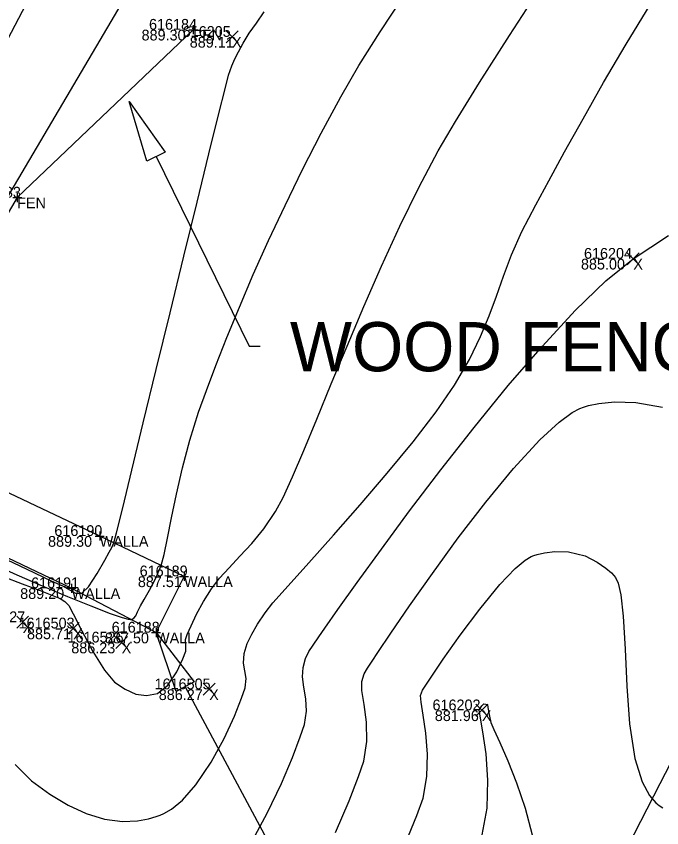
# Model space of a CAD drawing. Extents: x 1957117 to 1971063, y 701601 to 715861.
# Drawn here: x 1963583.65 to 1963604.66, y 706851.61 to 706878 of the extents above; entities that cross this region are included whole.
import ezdxf

# ---------------------------------------------------------------- set-up
doc = ezdxf.new("R2010")
doc.units = 0
for name, color, linetype in [('AP_X_Lights', 7, 'Continuous'), ('DT_P_Contour_Minor', 7, 'Continuous'), ('DT_X_Contour_Major', 7, 'Continuous'), ('DT_X_Contour_Minor', 7, 'Continuous'), ('GE_X_CL_20', 7, 'Continuous'), ('HY_X_Water_Edge', 7, 'Continuous'), ('PV_P_Drive', 7, 'Continuous'), ('PV_P_Shoulder', 7, 'Continuous'), ('RD_P_Cells', 7, 'Continuous'), ('RD_X_Concrete_Pad', 7, 'Continuous'), ('RD_X_Text', 7, 'Continuous'), ('RS_Raster1', 7, 'Continuous'), ('RW_X_Esmt_RR', 7, 'Continuous'), ('SC_Scratch1', 7, 'Continuous'), ('SC_Scratch20', 7, 'Continuous'), ('SC_Shading5', 7, 'Continuous')]:
    doc.layers.add(name, color=color, linetype=linetype)

msp = doc.modelspace()

# ---------------------------------------------------------------- linework, layer by layer
at = {"layer": 'AP_X_Lights'}
for p, q in [((1963590.482, 706877.138), (1963590.87, 706877.528)), ((1963590.482, 706877.528), (1963590.87, 706877.138)), ((1963603.538, 706869.923), (1963603.926, 706870.313)), ((1963603.538, 706870.313), (1963603.926, 706869.923)), ((1963583.669, 706858.104), (1963584.057, 706858.494)), ((1963583.669, 706858.494), (1963584.057, 706858.104)), ((1963585.313, 706857.901), (1963585.701, 706858.291)), ((1963585.313, 706858.291), (1963585.701, 706857.901)), ((1963586.891, 706857.443), (1963587.279, 706857.833)), ((1963586.891, 706857.833), (1963587.279, 706857.443)), ((1963589.738, 706855.922), (1963590.126, 706856.312)), ((1963589.738, 706856.312), (1963590.126, 706855.922)), ((1963598.609, 706855.239), (1963598.997, 706855.629)), ((1963598.609, 706855.629), (1963598.997, 706855.239))]:
    msp.add_line(p, q, dxfattribs=at)
at = {"layer": 'DT_P_Contour_Minor'}
for p, q in [((1963586.371, 706861.248), (1963586.371, 706860.956)), ((1963586.225, 706861.102), (1963586.517, 706861.102)), ((1963586.371, 706861.102), (1963586.371, 706861.102)), ((1963589.114, 706859.936), (1963589.114, 706859.644)), ((1963588.968, 706859.79), (1963589.26, 706859.79)), ((1963589.114, 706859.79), (1963589.114, 706859.79)), ((1963585.306, 706859.405), (1963585.598, 706859.405)), ((1963585.452, 706859.551), (1963585.452, 706859.259)), ((1963585.452, 706859.405), (1963585.452, 706859.405)), ((1963588.204, 706858.107), (1963588.204, 706857.815)), ((1963588.058, 706857.961), (1963588.35, 706857.961)), ((1963588.204, 706857.961), (1963588.204, 706857.961))]:
    msp.add_line(p, q, dxfattribs=at)
msp.add_lwpolyline([(1963588.856, 706856.041), (1963588.204, 706857.961), (1963589.444, 706856.356)], close=True, dxfattribs=at)
msp.add_lwpolyline([(1963589.15, 706856.199), (1963592.697, 706849.59)], dxfattribs=at)
at = {"layer": 'DT_X_Contour_Major'}
msp.add_lwpolyline([(1963591.277, 706851.083), (1963591.823, 706852.09), (1963592.281, 706853.054), (1963592.642, 706853.904), (1963592.896, 706854.567), (1963593.031, 706854.971), (1963593.099, 706855.407), (1963593.078, 706855.812), (1963593.017, 706856.183), (1963592.969, 706856.52), (1963592.985, 706856.821), (1963593.071, 706857.118), (1963593.177, 706857.342), (1963593.315, 706857.556), (1963593.495, 706857.821), (1963593.69, 706858.105), (1963594.118, 706858.714), (1963594.743, 706859.591), (1963595.534, 706860.678), (1963596.455, 706861.919), (1963597.473, 706863.257), (1963598.555, 706864.634), (1963599.666, 706865.993), (1963600.773, 706867.279), (1963601.843, 706868.432), (1963602.84, 706869.398), (1963603.732, 706870.118), (1963604.873, 706870.872)], dxfattribs=at)
msp.add_lwpolyline([(1963591.277, 706851.083), (1963591.823, 706852.09), (1963592.281, 706853.054), (1963592.642, 706853.904), (1963592.896, 706854.567), (1963593.031, 706854.971), (1963593.099, 706855.407), (1963593.078, 706855.812), (1963593.017, 706856.183), (1963592.969, 706856.52), (1963592.985, 706856.821), (1963593.071, 706857.118), (1963593.177, 706857.342), (1963593.315, 706857.556), (1963593.495, 706857.821), (1963593.69, 706858.105), (1963594.118, 706858.714), (1963594.743, 706859.591), (1963595.534, 706860.678), (1963596.455, 706861.919), (1963597.473, 706863.257), (1963598.555, 706864.634), (1963599.666, 706865.993), (1963600.773, 706867.279), (1963601.843, 706868.432), (1963602.84, 706869.398), (1963603.732, 706870.118), (1963604.873, 706870.872)], dxfattribs=at)
at = {"layer": 'DT_X_Contour_Minor'}
for points in [[(1963583.225, 706859.787), (1963583.85, 706859.55), (1963584.428, 706859.331), (1963584.869, 706859.16), (1963585.081, 706859.07), (1963585.234, 706858.969), (1963585.36, 706858.837), (1963585.509, 706858.567), (1963585.793, 706858.013), (1963586.15, 706857.345), (1963586.523, 706856.735), (1963586.85, 706856.35), (1963587.2, 706856.116), (1963587.544, 706855.962), (1963587.89, 706855.91), (1963588.248, 706855.981), (1963588.592, 706856.253), (1963588.876, 706856.684), (1963589.077, 706857.109), (1963589.171, 706857.362), (1963589.169, 706857.546), (1963589.162, 706857.733), (1963589.22, 706857.899), (1963589.344, 706858.186), (1963589.524, 706858.555), (1963589.749, 706858.968), (1963590.007, 706859.389), (1963590.265, 706859.728), (1963590.579, 706860.072), (1963590.934, 706860.442), (1963591.315, 706860.857), (1963591.706, 706861.335), (1963592.093, 706861.895), (1963592.336, 706862.349), (1963592.645, 706863.023), (1963593.014, 706863.887), (1963593.436, 706864.906), (1963593.906, 706866.047), (1963594.418, 706867.278), (1963594.965, 706868.566), (1963595.542, 706869.878), (1963596.141, 706871.18), (1963596.758, 706872.44), (1963597.385, 706873.626), (1963597.943, 706874.581), (1963598.727, 706875.85), (1963599.702, 706877.382), (1963600.832, 706879.126)], [(1963583.225, 706859.787), (1963583.85, 706859.55), (1963584.428, 706859.331), (1963584.869, 706859.16), (1963585.081, 706859.07), (1963585.234, 706858.969), (1963585.36, 706858.837), (1963585.509, 706858.567), (1963585.793, 706858.013), (1963586.15, 706857.345), (1963586.523, 706856.735), (1963586.85, 706856.35), (1963587.2, 706856.116), (1963587.544, 706855.962), (1963587.89, 706855.91), (1963588.248, 706855.981), (1963588.592, 706856.253), (1963588.876, 706856.684), (1963589.077, 706857.109), (1963589.171, 706857.362), (1963589.169, 706857.546), (1963589.162, 706857.733), (1963589.22, 706857.899), (1963589.344, 706858.186), (1963589.524, 706858.555), (1963589.749, 706858.968), (1963590.007, 706859.389), (1963590.265, 706859.728), (1963590.579, 706860.072), (1963590.934, 706860.442), (1963591.315, 706860.857), (1963591.706, 706861.335), (1963592.093, 706861.895), (1963592.336, 706862.349), (1963592.645, 706863.023), (1963593.014, 706863.887), (1963593.436, 706864.906), (1963593.906, 706866.047), (1963594.418, 706867.278), (1963594.965, 706868.566), (1963595.542, 706869.878), (1963596.141, 706871.18), (1963596.758, 706872.44), (1963597.385, 706873.626), (1963597.943, 706874.581), (1963598.727, 706875.85), (1963599.702, 706877.382), (1963600.832, 706879.126)], [(1963582.948, 706860.162), (1963583.673, 706859.837), (1963584.502, 706859.482), (1963585.322, 706859.136), (1963586.078, 706858.826), (1963586.714, 706858.58), (1963587.097, 706858.447), (1963587.293, 706858.393), (1963587.373, 706858.382), (1963587.396, 706858.385), (1963587.43, 706858.398), (1963587.484, 706858.433), (1963587.544, 706858.507), (1963587.604, 706858.636), (1963587.696, 706858.831), (1963587.82, 706859.037), (1963587.992, 706859.337), (1963588.183, 706859.713), (1963588.367, 706860.147), (1963588.467, 706860.503), (1963588.579, 706861.028), (1963588.71, 706861.691), (1963588.869, 706862.463), (1963589.063, 706863.314), (1963589.301, 706864.214), (1963589.59, 706865.134), (1963589.841, 706865.837), (1963590.147, 706866.65), (1963590.506, 706867.557), (1963590.914, 706868.546), (1963591.368, 706869.601), (1963591.864, 706870.708), (1963592.4, 706871.854), (1963592.972, 706873.024), (1963593.577, 706874.204), (1963594.211, 706875.379), (1963594.805, 706876.398), (1963595.492, 706877.497), (1963596.256, 706878.662)], [(1963582.948, 706860.162), (1963583.673, 706859.837), (1963584.502, 706859.482), (1963585.322, 706859.136), (1963586.078, 706858.826), (1963586.714, 706858.58), (1963587.097, 706858.447), (1963587.293, 706858.393), (1963587.373, 706858.382), (1963587.396, 706858.385), (1963587.43, 706858.398), (1963587.484, 706858.433), (1963587.544, 706858.507), (1963587.604, 706858.636), (1963587.696, 706858.831), (1963587.82, 706859.037), (1963587.992, 706859.337), (1963588.183, 706859.713), (1963588.367, 706860.147), (1963588.467, 706860.503), (1963588.579, 706861.028), (1963588.71, 706861.691), (1963588.869, 706862.463), (1963589.063, 706863.314), (1963589.301, 706864.214), (1963589.59, 706865.134), (1963589.841, 706865.837), (1963590.147, 706866.65), (1963590.506, 706867.557), (1963590.914, 706868.546), (1963591.368, 706869.601), (1963591.864, 706870.708), (1963592.4, 706871.854), (1963592.972, 706873.024), (1963593.577, 706874.204), (1963594.211, 706875.379), (1963594.805, 706876.398), (1963595.492, 706877.497), (1963596.256, 706878.662)], [(1963583.622, 706853.668), (1963584.147, 706853.136), (1963584.751, 706852.708), (1963585.344, 706852.351), (1963585.933, 706852.076), (1963586.521, 706851.894), (1963587.114, 706851.818), (1963587.596, 706851.84), (1963587.963, 706851.91), (1963588.211, 706851.983), (1963588.336, 706852.028), (1963588.461, 706852.081), (1963588.705, 706852.224), (1963589.059, 706852.513), (1963589.501, 706853.011), (1963589.998, 706853.747), (1963590.419, 706854.522), (1963590.752, 706855.246), (1963590.983, 706855.824), (1963591.101, 706856.167), (1963591.137, 706856.465), (1963591.096, 706856.716), (1963591.051, 706856.97), (1963591.073, 706857.277), (1963591.173, 706857.604), (1963591.316, 706857.91), (1963591.507, 706858.231), (1963591.751, 706858.605), (1963592.008, 706858.924), (1963592.501, 706859.484), (1963593.176, 706860.234), (1963593.975, 706861.127), (1963594.845, 706862.113), (1963595.728, 706863.143), (1963596.571, 706864.168), (1963597.318, 706865.139), (1963597.913, 706866.007), (1963598.401, 706866.845), (1963598.765, 706867.585), (1963599.045, 706868.261), (1963599.281, 706868.906), (1963599.51, 706869.555), (1963599.773, 706870.243), (1963600.11, 706871.003), (1963600.558, 706871.872), (1963600.983, 706872.647), (1963601.499, 706873.591), (1963602.096, 706874.671), (1963602.766, 706875.851), (1963603.499, 706877.099), (1963604.286, 706878.379)], [(1963583.622, 706853.668), (1963584.147, 706853.136), (1963584.751, 706852.708), (1963585.344, 706852.351), (1963585.933, 706852.076), (1963586.521, 706851.894), (1963587.114, 706851.818), (1963587.596, 706851.84), (1963587.963, 706851.91), (1963588.211, 706851.983), (1963588.336, 706852.028), (1963588.461, 706852.081), (1963588.705, 706852.224), (1963589.059, 706852.513), (1963589.501, 706853.011), (1963589.998, 706853.747), (1963590.419, 706854.522), (1963590.752, 706855.246), (1963590.983, 706855.824), (1963591.101, 706856.167), (1963591.137, 706856.465), (1963591.096, 706856.716), (1963591.051, 706856.97), (1963591.073, 706857.277), (1963591.173, 706857.604), (1963591.316, 706857.91), (1963591.507, 706858.231), (1963591.751, 706858.605), (1963592.008, 706858.924), (1963592.501, 706859.484), (1963593.176, 706860.234), (1963593.975, 706861.127), (1963594.845, 706862.113), (1963595.728, 706863.143), (1963596.571, 706864.168), (1963597.318, 706865.139), (1963597.913, 706866.007), (1963598.401, 706866.845), (1963598.765, 706867.585), (1963599.045, 706868.261), (1963599.281, 706868.906), (1963599.51, 706869.555), (1963599.773, 706870.243), (1963600.11, 706871.003), (1963600.558, 706871.872), (1963600.983, 706872.647), (1963601.499, 706873.591), (1963602.096, 706874.671), (1963602.766, 706875.851), (1963603.499, 706877.099), (1963604.286, 706878.379)], [(1963582.917, 706860.536), (1963583.994, 706860.024), (1963584.789, 706859.648), (1963585.154, 706859.477), (1963585.388, 706859.347), (1963585.578, 706859.24), (1963585.777, 706859.234), (1963586.001, 706859.454), (1963586.282, 706859.881), (1963586.537, 706860.319), (1963586.679, 706860.574), (1963586.766, 706860.723), (1963586.835, 706860.88), (1963586.916, 706861.2), (1963587.118, 706862.022), (1963587.417, 706863.248), (1963587.789, 706864.778), (1963588.21, 706866.514), (1963588.658, 706868.355), (1963589.107, 706870.204), (1963589.536, 706871.961), (1963589.92, 706873.526), (1963590.235, 706874.801), (1963590.458, 706875.687), (1963590.565, 706876.085), (1963590.674, 706876.389), (1963590.771, 706876.622), (1963590.883, 706876.849), (1963591.038, 706877.133), (1963591.238, 706877.455), (1963591.467, 706877.78), (1963591.725, 706878.145)], [(1963582.917, 706860.536), (1963583.994, 706860.024), (1963584.789, 706859.648), (1963585.154, 706859.477), (1963585.388, 706859.347), (1963585.578, 706859.24), (1963585.777, 706859.234), (1963586.001, 706859.454), (1963586.282, 706859.881), (1963586.537, 706860.319), (1963586.679, 706860.574), (1963586.766, 706860.723), (1963586.835, 706860.88), (1963586.916, 706861.2), (1963587.118, 706862.022), (1963587.417, 706863.248), (1963587.789, 706864.778), (1963588.21, 706866.514), (1963588.658, 706868.355), (1963589.107, 706870.204), (1963589.536, 706871.961), (1963589.92, 706873.526), (1963590.235, 706874.801), (1963590.458, 706875.687), (1963590.565, 706876.085), (1963590.674, 706876.389), (1963590.771, 706876.622), (1963590.883, 706876.849), (1963591.038, 706877.133), (1963591.238, 706877.455), (1963591.467, 706877.78), (1963591.725, 706878.145)], [(1963594.043, 706851.457), (1963594.482, 706852.485), (1963594.793, 706853.283), (1963594.961, 706853.776), (1963595.064, 706854.419), (1963595.049, 706855.051), (1963594.976, 706855.621), (1963594.904, 706856.076), (1963594.896, 706856.366), (1963594.976, 706856.618), (1963595.084, 706856.809), (1963595.239, 706857.037), (1963595.425, 706857.319), (1963595.843, 706857.943), (1963596.448, 706858.826), (1963597.195, 706859.886), (1963598.038, 706861.039), (1963598.933, 706862.202), (1963599.832, 706863.292), (1963600.693, 706864.226), (1963601.322, 706864.805), (1963601.744, 706865.114), (1963601.996, 706865.249), (1963602.113, 706865.294), (1963602.276, 706865.343), (1963602.609, 706865.415), (1963603.122, 706865.468), (1963603.819, 706865.445), (1963604.681, 706865.294)], [(1963594.043, 706851.457), (1963594.482, 706852.485), (1963594.793, 706853.283), (1963594.961, 706853.776), (1963595.064, 706854.419), (1963595.049, 706855.051), (1963594.976, 706855.621), (1963594.904, 706856.076), (1963594.896, 706856.366), (1963594.976, 706856.618), (1963595.084, 706856.809), (1963595.239, 706857.037), (1963595.425, 706857.319), (1963595.843, 706857.943), (1963596.448, 706858.826), (1963597.195, 706859.886), (1963598.038, 706861.039), (1963598.933, 706862.202), (1963599.832, 706863.292), (1963600.693, 706864.226), (1963601.322, 706864.805), (1963601.744, 706865.114), (1963601.996, 706865.249), (1963602.113, 706865.294), (1963602.276, 706865.343), (1963602.609, 706865.415), (1963603.122, 706865.468), (1963603.819, 706865.445), (1963604.681, 706865.294)], [(1963596.321, 706851.117), (1963596.691, 706852.017), (1963596.89, 706852.58), (1963597.018, 706853.286), (1963597.035, 706854.009), (1963596.982, 706854.692), (1963596.9, 706855.276), (1963596.828, 706855.701), (1963596.807, 706855.91), (1963596.874, 706856.089), (1963596.982, 706856.253), (1963597.156, 706856.514), (1963597.551, 706857.096), (1963598.101, 706857.873), (1963598.737, 706858.723), (1963599.393, 706859.522), (1963599.887, 706860.04), (1963600.216, 706860.318), (1963600.408, 706860.435), (1963600.493, 706860.47), (1963600.609, 706860.505), (1963600.839, 706860.559), (1963601.181, 706860.602), (1963601.627, 706860.586), (1963602.161, 706860.453), (1963602.562, 706860.256), (1963602.842, 706860.058), (1963603.019, 706859.902), (1963603.103, 706859.816), (1963603.153, 706859.752), (1963603.236, 706859.573), (1963603.329, 706859.188), (1963603.408, 706858.495), (1963603.465, 706857.421), (1963603.517, 706856.218), (1963603.61, 706854.998), (1963603.787, 706853.871), (1963604.021, 706853.111), (1963604.263, 706852.66), (1963604.463, 706852.43), (1963604.575, 706852.339), (1963604.694, 706852.262)], [(1963596.321, 706851.117), (1963596.691, 706852.017), (1963596.89, 706852.58), (1963597.018, 706853.286), (1963597.035, 706854.009), (1963596.982, 706854.692), (1963596.9, 706855.276), (1963596.828, 706855.701), (1963596.807, 706855.91), (1963596.874, 706856.089), (1963596.982, 706856.253), (1963597.156, 706856.514), (1963597.551, 706857.096), (1963598.101, 706857.873), (1963598.737, 706858.723), (1963599.393, 706859.522), (1963599.887, 706860.04), (1963600.216, 706860.318), (1963600.408, 706860.435), (1963600.493, 706860.47), (1963600.609, 706860.505), (1963600.839, 706860.559), (1963601.181, 706860.602), (1963601.627, 706860.586), (1963602.161, 706860.453), (1963602.562, 706860.256), (1963602.842, 706860.058), (1963603.019, 706859.902), (1963603.103, 706859.816), (1963603.153, 706859.752), (1963603.236, 706859.573), (1963603.329, 706859.188), (1963603.408, 706858.495), (1963603.465, 706857.421), (1963603.517, 706856.218), (1963603.61, 706854.998), (1963603.787, 706853.871), (1963604.021, 706853.111), (1963604.263, 706852.66), (1963604.463, 706852.43), (1963604.575, 706852.339), (1963604.694, 706852.262)], [(1963598.82, 706851.385), (1963598.978, 706852.256), (1963599.002, 706853.159), (1963598.94, 706854.013), (1963598.841, 706854.735), (1963598.751, 706855.242), (1963598.719, 706855.454), (1963598.801, 706855.576), (1963598.874, 706855.646), (1963598.931, 706855.638), (1963598.984, 706855.619), (1963599.004, 706855.52), (1963599.042, 706855.298), (1963599.099, 706855.037), (1963599.191, 706854.813), (1963599.387, 706854.386), (1963599.647, 706853.792), (1963599.934, 706853.07), (1963600.21, 706852.255), (1963600.437, 706851.386)], [(1963598.82, 706851.385), (1963598.978, 706852.256), (1963599.002, 706853.159), (1963598.94, 706854.013), (1963598.841, 706854.735), (1963598.751, 706855.242), (1963598.719, 706855.454), (1963598.801, 706855.576), (1963598.874, 706855.646), (1963598.931, 706855.638), (1963598.984, 706855.619), (1963599.004, 706855.52), (1963599.042, 706855.298), (1963599.099, 706855.037), (1963599.191, 706854.813), (1963599.387, 706854.386), (1963599.647, 706853.792), (1963599.934, 706853.07), (1963600.21, 706852.255), (1963600.437, 706851.386)]]:
    msp.add_lwpolyline(points, dxfattribs=at)
at = {"layer": 'GE_X_CL_20'}
msp.add_arc((1965275.353, 705991.399), 1909.859, 144.852303, 166.495347, dxfattribs=at)
at = {"layer": 'HY_X_Water_Edge'}
for points in [[(1963507.144, 706903.33), (1963523.919, 706880.458), (1963529.921, 706868.249), (1963547.712, 706848.264), (1963557.981, 706843.218), (1963575.318, 706815.786), (1963598.707, 706804.399), (1963631.311, 706798.601), (1963646.093, 706793.985), (1963654.481, 706790.313)], [(1963497.044, 706895.877), (1963527.257, 706861.448), (1963530.089, 706856.724), (1963550.098, 706825.465), (1963567.27, 706808.841), (1963599.052, 706796.957), (1963628.198, 706792.131), (1963651.538, 706783.095)]]:
    msp.add_spline(points, degree=3, dxfattribs=at)
at = {"layer": 'PV_P_Drive'}
for p, q in [((1963589.267, 706877.566), (1963589.559, 706877.566)), ((1963589.413, 706877.712), (1963589.413, 706877.42)), ((1963589.413, 706877.566), (1963589.413, 706877.566)), ((1963583.539, 706872.107), (1963583.831, 706872.107)), ((1963583.685, 706872.253), (1963583.685, 706871.961)), ((1963583.685, 706872.107), (1963583.685, 706872.107))]:
    msp.add_line(p, q, dxfattribs=at)
at = {"layer": 'RD_P_Cells'}
msp.add_lwpolyline([(1963589.413, 706877.566), (1963583.685, 706872.107), (1963579.662, 706865.271)], dxfattribs=at)
at = {"layer": 'RD_X_Concrete_Pad'}
msp.add_lwpolyline([(1963572.178, 706868.089), (1963579.007, 706864.737), (1963587.1, 706878.443), (1963578.238, 706882.73)], close=True, dxfattribs=at)
at = {"layer": 'RD_X_Text'}
msp.add_lwpolyline([(1963587.906, 706873.291), (1963587.325, 706875.234), (1963588.505, 706873.585)], close=True, dxfattribs=at)
for points in [[(1963588.205, 706873.438), (1963591.228, 706867.272)], [(1963591.228, 706867.272), (1963591.588, 706867.272)]]:
    msp.add_lwpolyline(points, dxfattribs=at)
at = {"layer": 'RW_X_Esmt_RR'}
for radius, end in [(1929.859, 154.913686), (1879.859, 166.495347)]:
    msp.add_arc((1965275.353, 705991.399), radius, 144.852303, end, dxfattribs=at)
at = {"layer": 'SC_Scratch20'}
msp.add_lwpolyline([(1963565.036, 706871.203), (1963562.532, 706872.646), (1963561.443, 706870.904), (1963564.18, 706869.526), (1963585.452, 706859.405), (1963588.204, 706857.961), (1963589.114, 706859.79), (1963586.371, 706861.102)], close=True, dxfattribs=at)
at = {"layer": 'SC_Shading5'}
msp.add_spline([(1963589.678, 706586.994), (1963626.625, 706689.548), (1963651.76, 706746.832), (1963668.09, 706778.596), (1963682.768, 706805.402), (1963734.424, 706911.594), (1963826.849, 707116.717), (1963877.258, 707215.645), (1963964.981, 707354.472), (1964070.526, 707509.355), (1964132.574, 707601.994), (1964163.9, 707642.169), (1964191.2, 707685.167), (1964278.98, 707807.131), (1964326.11, 707874.364), (1964396.427, 707968.962), (1964508.519, 708133.679), (1964655.588, 708336.552), (1964745.319, 708429.172), (1964840.327, 708522.317), (1964988.178, 708660.245), (1965089.796, 708739.041), (1965251.743, 708835.216), (1965415.807, 708922.048), (1965866.2, 709149.38), (1966173.543, 709294.131), (1966283.627, 709338.196), (1966534.003, 709419.214), (1966689.084, 709471.266), (1967008.468, 709641.817), (1967166.677, 709750.124), (1967422.113, 709931.083), (1967818.707, 710198.831), (1968187.021, 710459.852), (1968360.589, 710592.493), (1968496.543, 710707.847), (1968606.427, 710809.378), (1968733.391, 710937.091), (1968807.28, 711025.4), (1968843.008, 711077.094), (1968863.233, 711106.099), (1968909.747, 711171.311), (1968974.133, 711279.559), (1969130.932, 711546.915), (1969247.433, 711744.686), (1969402.714, 712016.424), (1969505.287, 712191.789), (1969666.311, 712460.805), (1969771.586, 712639.896), (1969880.058, 712820.917), (1969964.994, 712955.706), (1969990.005, 713000.084), (1970030.065, 713068.479)], degree=3, dxfattribs=at)

# ---------------------------------------------------------------- texts
at = {"layer": 'DT_P_Contour_Minor'}
for s, p in [('616190', (1963584.894, 706861.102)), ('889.30', (1963584.69, 706860.752)), ('WALLA', (1963586.371, 706860.752)), ('616189', (1963587.67, 706859.79)), ('616191', (1963584.137, 706859.405)), ('887.51', (1963587.611, 706859.44)), ('WALLA', (1963589.114, 706859.44)), ('889.20', (1963583.782, 706859.055)), ('WALLA', (1963585.452, 706859.055)), ('616188', (1963586.76, 706857.961)), ('887.50', (1963586.54, 706857.611)), ('WALLA', (1963588.204, 706857.611))]:
    msp.add_text(s, height=0.35, dxfattribs=at).set_placement(p)
at = {"layer": 'PV_P_Shoulder'}
for s, p in [('889.30', (1963587.732, 706877.216)), ('889.11', (1963589.3, 706876.983)), ('885.00', (1963602.029, 706869.768)), ('885.71', (1963584.004, 706857.746)), ('886.23', (1963585.445, 706857.288)), ('886.27', (1963588.292, 706855.767)), ('881.96', (1963597.274, 706855.084))]:
    msp.add_text(s, height=0.35, dxfattribs=at).set_placement(p)
at = {"layer": 'RD_X_Text'}
msp.add_text('WOOD FENCE', height=1.6, dxfattribs=at).set_placement((1963592.561, 706866.458))
at = {"layer": 'RS_Raster1'}
for s, p in [('616184', (1963587.975, 706877.566)), ('616205', (1963589.07, 706877.333)), ('616183', (1963582.244, 706872.107)), ('616204', (1963602.128, 706870.118)), ('1616527', (1963582.124, 706858.299)), ('1616503', (1963583.73, 706858.096)), ('1616526', (1963585.324, 706857.638)), ('1616505', (1963588.155, 706856.117)), ('616202', (1963597.199, 706855.434))]:
    msp.add_text(s, height=0.35, dxfattribs=at).set_placement(p)
at = {"layer": 'SC_Scratch1'}
for s, p in [('FEN', (1963589.413, 706877.216)), ('X', (1963590.676, 706876.983)), ('FEN', (1963583.685, 706871.757)), ('X', (1963603.732, 706869.768)), ('X', (1963583.863, 706857.949)), ('X', (1963585.507, 706857.746)), ('X', (1963587.085, 706857.288)), ('X', (1963589.932, 706855.767)), ('X', (1963598.803, 706855.084))]:
    msp.add_text(s, height=0.35, dxfattribs=at).set_placement(p)

doc.saveas('drawing.dxf')
